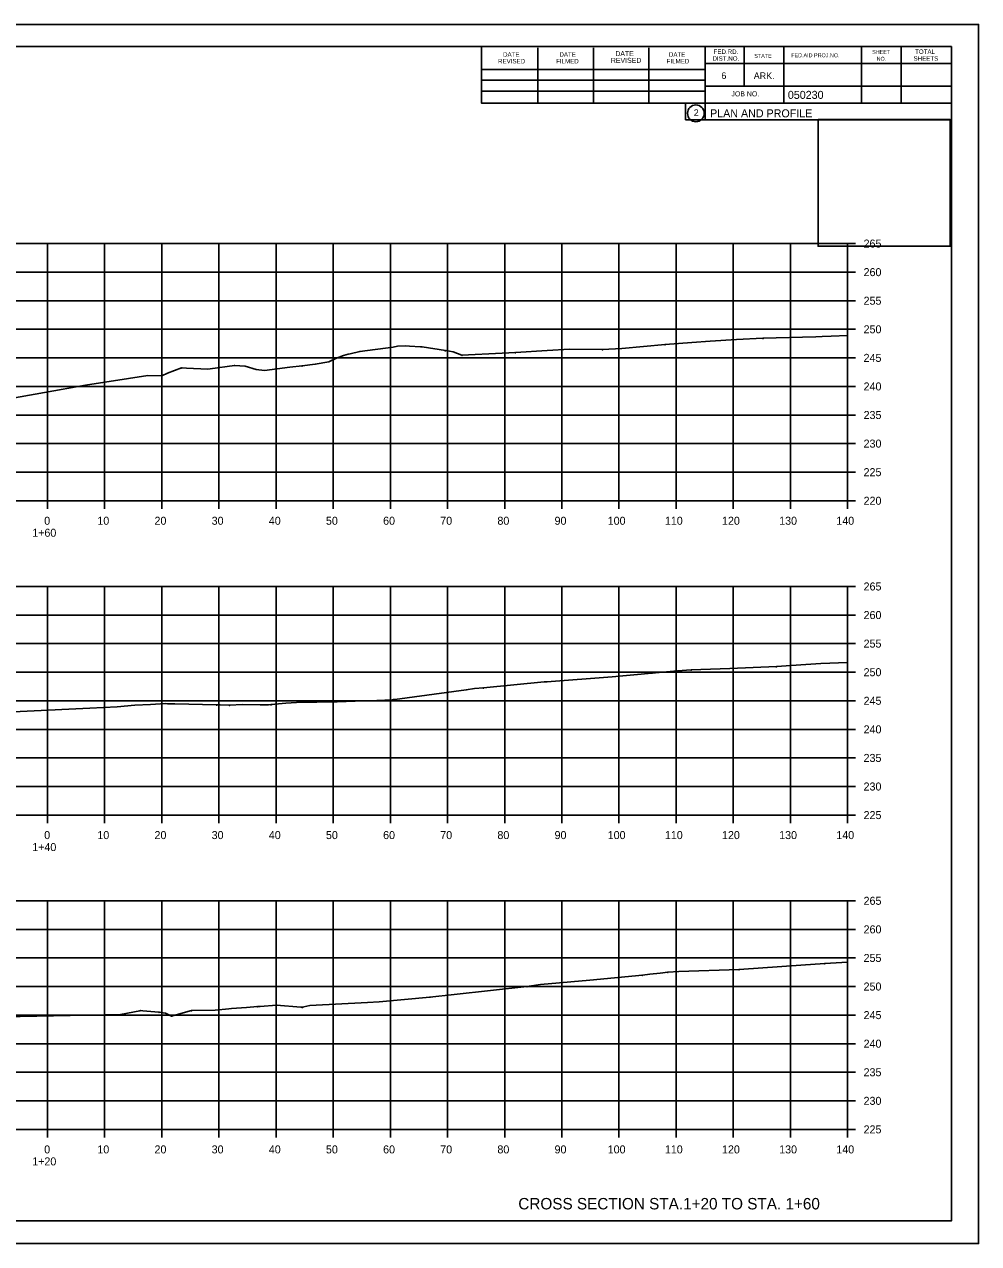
# Model space of a CAD drawing. Extents: x 1300404 to 1323571, y 234004 to 252077.
# Drawn here: x 1315713.2 to 1315880.2, y 240421.8 to 240635.1 of the extents above; entities that cross this region are included whole.
import ezdxf

# ---------------------------------------------------------------- set-up
doc = ezdxf.new("R2010")
doc.units = 0
for name, color, linetype in [('Default', 7, 'Continuous'), ('R_Axis', 7, 'Continuous'), ('R_Axis Annot', 7, 'Continuous'), ('R_Border', 7, 'Continuous'), ('R_Border Prem', 7, 'Continuous'), ('R_Draft', 7, 'Continuous'), ('R_Exist Surface', 7, 'Continuous'), ('R_Grid', 7, 'Continuous'), ('R_No Plot', 7, 'Continuous')]:
    doc.layers.add(name, color=color, linetype=linetype)

msp = doc.modelspace()

# ---------------------------------------------------------------- linework, layer by layer
at = {"layer": 'Default'}
for p, q in [((1315559.28, 240631.2), (1315875.46, 240631.2)), ((1315793.2, 240621.32), (1315793.2, 240631.2)), ((1315803.06, 240621.32), (1315803.06, 240631)), ((1315812.82, 240621.32), (1315812.82, 240631)), ((1315822.5, 240621.32), (1315822.5, 240631)), ((1315832.36, 240631.2), (1315832.36, 240618.4)), ((1315839.2, 240631.2), (1315839.2, 240624.26)), ((1315846.14, 240631.2), (1315846.14, 240621.32)), ((1315859.72, 240631.2), (1315859.72, 240621.32)), ((1315866.66, 240631.2), (1315866.66, 240621.32)), ((1315875.46, 240425.74), (1315875.46, 240631.2)), ((1315875.46, 240628.26), (1315832.36, 240628.26)), ((1315875.46, 240628.28), (1315875.46, 240628.28)), ((1315793.2, 240627.18), (1315832.36, 240627.18)), ((1315793.2, 240625.32), (1315832.36, 240625.32)), ((1315875.46, 240624.26), (1315832.36, 240624.26)), ((1315835.32, 240624.26), (1315875.46, 240624.26)), ((1315793.2, 240621.32), (1315793.2, 240623.38)), ((1315793.2, 240623.38), (1315832.36, 240623.38)), ((1315875.46, 240621.32), (1315793.2, 240621.32)), ((1315832.36, 240618.4), (1315875.46, 240618.4)), ((1315875.46, 240425.74), (1315559.28, 240425.74))]:
    msp.add_line(p, q, dxfattribs=at)
msp.add_circle((1315830.74, 240619.53), 1.47, dxfattribs=at)
at = {"layer": 'R_Axis'}
for p, q in [((1315857.28, 240551.74), (1315857.28, 240596.74)), ((1315858.68, 240596.74), (1315857.28, 240596.74)), ((1315858.68, 240591.74), (1315857.28, 240591.74)), ((1315858.68, 240586.74), (1315857.28, 240586.74)), ((1315858.68, 240581.74), (1315857.28, 240581.74)), ((1315858.68, 240576.74), (1315857.28, 240576.74)), ((1315858.68, 240571.74), (1315857.28, 240571.74)), ((1315858.68, 240566.74), (1315857.28, 240566.74)), ((1315858.68, 240561.74), (1315857.28, 240561.74)), ((1315858.68, 240556.74), (1315857.28, 240556.74)), ((1315577.28, 240551.74), (1315857.28, 240551.74)), ((1315717.28, 240550.34), (1315717.28, 240551.74)), ((1315727.28, 240550.34), (1315727.28, 240551.74)), ((1315737.28, 240550.34), (1315737.28, 240551.74)), ((1315747.28, 240550.34), (1315747.28, 240551.74)), ((1315757.28, 240550.34), (1315757.28, 240551.74)), ((1315767.28, 240550.34), (1315767.28, 240551.74)), ((1315777.28, 240550.34), (1315777.28, 240551.74)), ((1315787.28, 240550.34), (1315787.28, 240551.74)), ((1315797.28, 240550.34), (1315797.28, 240551.74)), ((1315807.28, 240550.34), (1315807.28, 240551.74)), ((1315817.28, 240550.34), (1315817.28, 240551.74)), ((1315827.28, 240550.34), (1315827.28, 240551.74)), ((1315837.28, 240550.34), (1315837.28, 240551.74)), ((1315847.28, 240550.34), (1315847.28, 240551.74)), ((1315857.28, 240550.34), (1315857.28, 240551.74)), ((1315858.68, 240551.74), (1315857.28, 240551.74)), ((1315857.28, 240496.74), (1315857.28, 240536.74)), ((1315858.68, 240536.74), (1315857.28, 240536.74)), ((1315858.68, 240531.74), (1315857.28, 240531.74)), ((1315858.68, 240526.74), (1315857.28, 240526.74)), ((1315858.68, 240521.74), (1315857.28, 240521.74)), ((1315858.68, 240516.74), (1315857.28, 240516.74)), ((1315858.68, 240511.74), (1315857.28, 240511.74)), ((1315858.68, 240506.74), (1315857.28, 240506.74)), ((1315858.68, 240501.74), (1315857.28, 240501.74)), ((1315577.28, 240496.74), (1315857.28, 240496.74)), ((1315717.28, 240495.34), (1315717.28, 240496.74)), ((1315727.28, 240495.34), (1315727.28, 240496.74)), ((1315737.28, 240495.34), (1315737.28, 240496.74)), ((1315747.28, 240495.34), (1315747.28, 240496.74)), ((1315757.28, 240495.34), (1315757.28, 240496.74)), ((1315767.28, 240495.34), (1315767.28, 240496.74)), ((1315777.28, 240495.34), (1315777.28, 240496.74)), ((1315787.28, 240495.34), (1315787.28, 240496.74)), ((1315797.28, 240495.34), (1315797.28, 240496.74)), ((1315807.28, 240495.34), (1315807.28, 240496.74)), ((1315817.28, 240495.34), (1315817.28, 240496.74)), ((1315827.28, 240495.34), (1315827.28, 240496.74)), ((1315837.28, 240495.34), (1315837.28, 240496.74)), ((1315847.28, 240495.34), (1315847.28, 240496.74)), ((1315857.28, 240495.34), (1315857.28, 240496.74)), ((1315858.68, 240496.74), (1315857.28, 240496.74)), ((1315857.28, 240441.74), (1315857.28, 240481.74)), ((1315858.68, 240481.74), (1315857.28, 240481.74)), ((1315858.68, 240476.74), (1315857.28, 240476.74)), ((1315858.68, 240471.74), (1315857.28, 240471.74)), ((1315858.68, 240466.74), (1315857.28, 240466.74)), ((1315858.68, 240461.74), (1315857.28, 240461.74)), ((1315858.68, 240456.74), (1315857.28, 240456.74)), ((1315858.68, 240451.74), (1315857.28, 240451.74)), ((1315858.68, 240446.74), (1315857.28, 240446.74)), ((1315577.28, 240441.74), (1315857.28, 240441.74)), ((1315717.28, 240440.34), (1315717.28, 240441.74)), ((1315727.28, 240440.34), (1315727.28, 240441.74)), ((1315737.28, 240440.34), (1315737.28, 240441.74)), ((1315747.28, 240440.34), (1315747.28, 240441.74)), ((1315757.28, 240440.34), (1315757.28, 240441.74)), ((1315767.28, 240440.34), (1315767.28, 240441.74)), ((1315777.28, 240440.34), (1315777.28, 240441.74)), ((1315787.28, 240440.34), (1315787.28, 240441.74)), ((1315797.28, 240440.34), (1315797.28, 240441.74)), ((1315807.28, 240440.34), (1315807.28, 240441.74)), ((1315817.28, 240440.34), (1315817.28, 240441.74)), ((1315827.28, 240440.34), (1315827.28, 240441.74)), ((1315837.28, 240440.34), (1315837.28, 240441.74)), ((1315847.28, 240440.34), (1315847.28, 240441.74)), ((1315857.28, 240440.34), (1315857.28, 240441.74)), ((1315858.68, 240441.74), (1315857.28, 240441.74))]:
    msp.add_line(p, q, dxfattribs=at)
at = {"layer": 'R_Draft'}
for points in [[(1315825.37, 240579.13), (1315825.42, 240579.03), (1315825.32, 240579.03)], [(1315842.47, 240580.21), (1315842.52, 240580.11), (1315842.42, 240580.11)], [(1315771.94, 240577.93), (1315771.99, 240577.83), (1315771.89, 240577.83)], [(1315786.91, 240578.06), (1315786.96, 240577.96), (1315786.86, 240577.96)], [(1315789.81, 240577.28), (1315789.86, 240577.18), (1315789.76, 240577.18)], [(1315799.18, 240577.73), (1315799.23, 240577.63), (1315799.13, 240577.63)], [(1315814.39, 240578.23), (1315814.44, 240578.13), (1315814.34, 240578.13)], [(1315740.76, 240575.05), (1315740.81, 240574.95), (1315740.71, 240574.95)], [(1315750.01, 240575.48), (1315750.06, 240575.38), (1315749.96, 240575.38)], [(1315761.84, 240575.39), (1315761.89, 240575.29), (1315761.79, 240575.29)], [(1315766.52, 240576.12), (1315766.57, 240576.02), (1315766.47, 240576.02)], [(1315823.05, 240521.65), (1315823.1, 240521.55), (1315823, 240521.55)], [(1315829.91, 240522.18), (1315829.96, 240522.08), (1315829.86, 240522.08)], [(1315844.83, 240522.76), (1315844.88, 240522.66), (1315844.78, 240522.66)], [(1315793.58, 240519.05), (1315793.63, 240518.95), (1315793.53, 240518.95)], [(1315804.64, 240520.13), (1315804.69, 240520.03), (1315804.59, 240520.03)], [(1315778.04, 240517.02), (1315778.09, 240516.92), (1315777.99, 240516.92)], [(1315746.85, 240516.09), (1315746.9, 240515.99), (1315746.8, 240515.99)], [(1315749.13, 240516.01), (1315749.18, 240515.91), (1315749.08, 240515.91)], [(1315756.39, 240516.13), (1315756.44, 240516.03), (1315756.34, 240516.03)], [(1315853.29, 240470.82), (1315853.34, 240470.72), (1315853.24, 240470.72)], [(1315821.37, 240468.78), (1315821.42, 240468.68), (1315821.32, 240468.68)], [(1315825.83, 240469.32), (1315825.88, 240469.22), (1315825.78, 240469.22)], [(1315838.3, 240469.78), (1315838.35, 240469.68), (1315838.25, 240469.68)], [(1315801.18, 240466.81), (1315801.23, 240466.71), (1315801.13, 240466.71)], [(1315757.35, 240463.51), (1315757.4, 240463.41), (1315757.3, 240463.41)], [(1315784.2, 240464.95), (1315784.25, 240464.85), (1315784.15, 240464.85)], [(1315736.79, 240462.32), (1315736.84, 240462.22), (1315736.74, 240462.22)], [(1315739, 240461.63), (1315739.05, 240461.53), (1315738.95, 240461.53)], [(1315742.48, 240462.57), (1315742.53, 240462.47), (1315742.43, 240462.47)], [(1315754.01, 240463.29), (1315754.06, 240463.19), (1315753.96, 240463.19)], [(1315761.86, 240463.15), (1315761.91, 240463.05), (1315761.81, 240463.05)]]:
    msp.add_lwpolyline(points, close=True, dxfattribs=at)
at = {"layer": 'R_Exist Surface'}
for points in [[(1315709.85, 240569.46), (1315716.75, 240570.68), (1315723.94, 240571.95), (1315734.86, 240573.66), (1315737.29, 240573.62), (1315738.31, 240574.08), (1315740.76, 240575), (1315741.59, 240574.94), (1315745.32, 240574.74), (1315745.76, 240574.85), (1315750.01, 240575.43), (1315751.85, 240575.29), (1315753.78, 240574.72), (1315755.25, 240574.52), (1315759.68, 240575.09), (1315761.84, 240575.34), (1315764.14, 240575.61), (1315766.52, 240576.07), (1315767.88, 240576.68), (1315769.07, 240577.17), (1315769.89, 240577.41), (1315770.25, 240577.46), (1315771.94, 240577.88), (1315777.78, 240578.62), (1315778.55, 240578.79), (1315779.99, 240578.83), (1315780.64, 240578.8), (1315782.58, 240578.65), (1315782.82, 240578.66), (1315786.91, 240578.01), (1315787.64, 240577.89), (1315788.24, 240577.77), (1315789.81, 240577.23), (1315796.86, 240577.57), (1315799.18, 240577.68), (1315804.72, 240578.04), (1315808.65, 240578.24), (1315814.39, 240578.18), (1315817.78, 240578.38), (1315825.37, 240579.08), (1315830.01, 240579.41), (1315833.23, 240579.67), (1315837.85, 240579.98), (1315842.47, 240580.16), (1315851.71, 240580.4), (1315852.84, 240580.47), (1315854.4, 240580.54), (1315857.28, 240580.65)], [(1315703.93, 240514.47), (1315724.72, 240515.46), (1315729.5, 240515.67), (1315732.56, 240515.97), (1315735.29, 240516.11), (1315737.95, 240516.24), (1315738.28, 240516.23), (1315739.58, 240516.21), (1315746.85, 240516.04), (1315747.49, 240516.02), (1315749.13, 240515.96), (1315751.41, 240516.08), (1315754.52, 240516.05), (1315755.95, 240516.04), (1315756.39, 240516.08), (1315756.58, 240516.1), (1315757.07, 240516.14), (1315758.98, 240516.33), (1315760.84, 240516.43), (1315767.97, 240516.57), (1315771.1, 240516.7), (1315773.59, 240516.75), (1315777.68, 240516.93), (1315777.8, 240516.95), (1315778.04, 240516.97), (1315790.55, 240518.63), (1315792.02, 240518.9), (1315793.58, 240519), (1315804.21, 240520.06), (1315804.64, 240520.08), (1315816.08, 240520.91), (1315823.05, 240521.6), (1315827.52, 240522), (1315829.91, 240522.13), (1315836.67, 240522.38), (1315844.83, 240522.71), (1315849.96, 240523.1), (1315852.58, 240523.24), (1315857.28, 240523.46)], [(1315697.8, 240461.22), (1315730.08, 240461.83), (1315733.44, 240462.51), (1315733.64, 240462.52), (1315733.99, 240462.51), (1315736.79, 240462.27), (1315737.91, 240462.06), (1315739, 240461.58), (1315740.2, 240461.9), (1315742.48, 240462.52), (1315746.61, 240462.59), (1315749.01, 240462.86), (1315749.48, 240462.89), (1315752.08, 240463.06), (1315754.01, 240463.24), (1315754.5, 240463.25), (1315757.35, 240463.46), (1315761.63, 240463.11), (1315761.86, 240463.1), (1315762.15, 240463.18), (1315763.17, 240463.41), (1315773.25, 240463.93), (1315775.34, 240464.08), (1315784.2, 240464.9), (1315788.43, 240465.34), (1315801.18, 240466.76), (1315803.54, 240467.11), (1315812.16, 240467.87), (1315821.37, 240468.73), (1315822.69, 240468.89), (1315824.47, 240469.08), (1315825.83, 240469.27), (1315827.73, 240469.35), (1315838.3, 240469.73), (1315849.08, 240470.45), (1315853.29, 240470.77), (1315857.28, 240471.03)]]:
    msp.add_lwpolyline(points, dxfattribs=at)
at = {"layer": 'R_Grid'}
for p, q in [((1315577.28, 240596.74), (1315857.28, 240596.74)), ((1315717.28, 240551.74), (1315717.28, 240596.74)), ((1315727.28, 240551.74), (1315727.28, 240596.74)), ((1315737.28, 240551.74), (1315737.28, 240596.74)), ((1315747.28, 240551.74), (1315747.28, 240596.74)), ((1315757.28, 240551.74), (1315757.28, 240596.74)), ((1315767.28, 240551.74), (1315767.28, 240596.74)), ((1315777.28, 240551.74), (1315777.28, 240596.74)), ((1315787.28, 240551.74), (1315787.28, 240596.74)), ((1315797.28, 240551.74), (1315797.28, 240596.74)), ((1315807.28, 240551.74), (1315807.28, 240596.74)), ((1315817.28, 240551.74), (1315817.28, 240596.74)), ((1315827.28, 240551.74), (1315827.28, 240596.74)), ((1315837.28, 240551.74), (1315837.28, 240596.74)), ((1315847.28, 240551.74), (1315847.28, 240596.74)), ((1315857.28, 240551.74), (1315857.28, 240596.74)), ((1315577.28, 240591.74), (1315857.28, 240591.74)), ((1315577.28, 240586.74), (1315857.28, 240586.74)), ((1315577.28, 240581.74), (1315857.28, 240581.74)), ((1315577.28, 240576.74), (1315857.28, 240576.74)), ((1315577.28, 240571.74), (1315857.28, 240571.74)), ((1315577.28, 240566.74), (1315857.28, 240566.74)), ((1315577.28, 240561.74), (1315857.28, 240561.74)), ((1315577.28, 240556.74), (1315857.28, 240556.74)), ((1315577.28, 240551.74), (1315857.28, 240551.74)), ((1315577.28, 240536.74), (1315857.28, 240536.74)), ((1315717.28, 240496.74), (1315717.28, 240536.74)), ((1315727.28, 240496.74), (1315727.28, 240536.74)), ((1315737.28, 240496.74), (1315737.28, 240536.74)), ((1315747.28, 240496.74), (1315747.28, 240536.74)), ((1315757.28, 240496.74), (1315757.28, 240536.74)), ((1315767.28, 240496.74), (1315767.28, 240536.74)), ((1315777.28, 240496.74), (1315777.28, 240536.74)), ((1315787.28, 240496.74), (1315787.28, 240536.74)), ((1315797.28, 240496.74), (1315797.28, 240536.74)), ((1315807.28, 240496.74), (1315807.28, 240536.74)), ((1315817.28, 240496.74), (1315817.28, 240536.74)), ((1315827.28, 240496.74), (1315827.28, 240536.74)), ((1315837.28, 240496.74), (1315837.28, 240536.74)), ((1315847.28, 240496.74), (1315847.28, 240536.74)), ((1315857.28, 240496.74), (1315857.28, 240536.74)), ((1315577.28, 240531.74), (1315857.28, 240531.74)), ((1315577.28, 240526.74), (1315857.28, 240526.74)), ((1315577.28, 240521.74), (1315857.28, 240521.74)), ((1315577.28, 240516.74), (1315857.28, 240516.74)), ((1315577.28, 240511.74), (1315857.28, 240511.74)), ((1315577.28, 240506.74), (1315857.28, 240506.74)), ((1315577.28, 240501.74), (1315857.28, 240501.74)), ((1315577.28, 240496.74), (1315857.28, 240496.74)), ((1315577.28, 240481.74), (1315857.28, 240481.74)), ((1315717.28, 240441.74), (1315717.28, 240481.74)), ((1315727.28, 240441.74), (1315727.28, 240481.74)), ((1315737.28, 240441.74), (1315737.28, 240481.74)), ((1315747.28, 240441.74), (1315747.28, 240481.74)), ((1315757.28, 240441.74), (1315757.28, 240481.74)), ((1315767.28, 240441.74), (1315767.28, 240481.74)), ((1315777.28, 240441.74), (1315777.28, 240481.74)), ((1315787.28, 240441.74), (1315787.28, 240481.74)), ((1315797.28, 240441.74), (1315797.28, 240481.74)), ((1315807.28, 240441.74), (1315807.28, 240481.74)), ((1315817.28, 240441.74), (1315817.28, 240481.74)), ((1315827.28, 240441.74), (1315827.28, 240481.74)), ((1315837.28, 240441.74), (1315837.28, 240481.74)), ((1315847.28, 240441.74), (1315847.28, 240481.74)), ((1315857.28, 240441.74), (1315857.28, 240481.74)), ((1315577.28, 240476.74), (1315857.28, 240476.74)), ((1315577.28, 240471.74), (1315857.28, 240471.74)), ((1315577.28, 240466.74), (1315857.28, 240466.74)), ((1315577.28, 240461.74), (1315857.28, 240461.74)), ((1315577.28, 240456.74), (1315857.28, 240456.74)), ((1315577.28, 240451.74), (1315857.28, 240451.74)), ((1315577.28, 240446.74), (1315857.28, 240446.74)), ((1315577.28, 240441.74), (1315857.28, 240441.74))]:
    msp.add_line(p, q, dxfattribs=at)
at = {"layer": 'R_No Plot'}
for p, q in [((1315546.87, 240635.09), (1315880.21, 240635.09)), ((1315546.87, 240421.76), (1315880.21, 240421.76))]:
    msp.add_line(p, q, dxfattribs=at)
for points in [[(1315546.87, 240635.09), (1315880.21, 240635.09), (1315880.21, 240421.76), (1315546.87, 240421.76)], [(1315793.2, 240631.2), (1315793.2, 240621.32), (1315828.93, 240621.32), (1315828.93, 240618.4), (1315852.13, 240618.4), (1315852.13, 240596.28), (1315875.46, 240596.28), (1315875.46, 240425.74), (1315559.28, 240425.74), (1315559.28, 240631.2)], [(1315852.13, 240618.43), (1315875.23, 240618.43), (1315875.23, 240596.28), (1315852.13, 240596.28)]]:
    msp.add_lwpolyline(points, close=True, dxfattribs=at)

# ---------------------------------------------------------------- texts
at = {"layer": 'Default'}
msp.add_text('2', height=1.17, dxfattribs=at).set_placement((1315830.36, 240619.05))
at = {"layer": 'R_Axis Annot'}
for s, p in [('265', (1315860.08, 240596.04)), ('260', (1315860.08, 240591.04)), ('255', (1315860.08, 240586.04)), ('250', (1315860.08, 240581.04)), ('245', (1315860.08, 240576.04)), ('240', (1315860.08, 240571.04)), ('235', (1315860.08, 240566.04)), ('230', (1315860.08, 240561.04)), ('225', (1315860.08, 240556.04)), ('220', (1315860.08, 240551.04)), ('0', (1315716.71, 240547.54)), ('10', (1315726.01, 240547.54)), ('20', (1315736.01, 240547.54)), ('30', (1315746.01, 240547.54)), ('40', (1315756.01, 240547.54)), ('50', (1315766.01, 240547.54)), ('60', (1315776.01, 240547.54)), ('70', (1315786.01, 240547.54)), ('80', (1315796.01, 240547.54)), ('90', (1315806.01, 240547.54)), ('100', (1315815.31, 240547.54)), ('110', (1315825.31, 240547.54)), ('120', (1315835.31, 240547.54)), ('130', (1315845.31, 240547.54)), ('140', (1315855.31, 240547.54)), ('1+60', (1315714.61, 240545.44)), ('265', (1315860.08, 240536.04)), ('260', (1315860.08, 240531.04)), ('255', (1315860.08, 240526.04)), ('250', (1315860.08, 240521.04)), ('245', (1315860.08, 240516.04)), ('240', (1315860.08, 240511.04)), ('235', (1315860.08, 240506.04)), ('230', (1315860.08, 240501.04)), ('225', (1315860.08, 240496.04)), ('0', (1315716.71, 240492.54)), ('10', (1315726.01, 240492.54)), ('20', (1315736.01, 240492.54)), ('30', (1315746.01, 240492.54)), ('40', (1315756.01, 240492.54)), ('50', (1315766.01, 240492.54)), ('60', (1315776.01, 240492.54)), ('70', (1315786.01, 240492.54)), ('80', (1315796.01, 240492.54)), ('90', (1315806.01, 240492.54)), ('100', (1315815.31, 240492.54)), ('110', (1315825.31, 240492.54)), ('120', (1315835.31, 240492.54)), ('130', (1315845.31, 240492.54)), ('140', (1315855.31, 240492.54)), ('1+40', (1315714.61, 240490.44)), ('265', (1315860.08, 240481.04)), ('260', (1315860.08, 240476.04)), ('255', (1315860.08, 240471.04)), ('250', (1315860.08, 240466.04)), ('245', (1315860.08, 240461.04)), ('240', (1315860.08, 240456.04)), ('235', (1315860.08, 240451.04)), ('230', (1315860.08, 240446.04)), ('225', (1315860.08, 240441.04)), ('0', (1315716.71, 240437.54)), ('10', (1315726.01, 240437.54)), ('20', (1315736.01, 240437.54)), ('30', (1315746.01, 240437.54)), ('40', (1315756.01, 240437.54)), ('50', (1315766.01, 240437.54)), ('60', (1315776.01, 240437.54)), ('70', (1315786.01, 240437.54)), ('80', (1315796.01, 240437.54)), ('90', (1315806.01, 240437.54)), ('100', (1315815.31, 240437.54)), ('110', (1315825.31, 240437.54)), ('120', (1315835.31, 240437.54)), ('130', (1315845.31, 240437.54)), ('140', (1315855.31, 240437.54)), ('1+20', (1315714.61, 240435.44))]:
    msp.add_text(s, height=1.4, dxfattribs=at).set_placement(p)
at = {"layer": 'R_Border'}
for s, height, p in [('DATE', 0.782, (1315797, 240629.44)), ('DATE', 0.782, (1315806.86, 240629.44)), ('DATE', 0.879, (1315816.64, 240629.54)), ('DATE', 0.782, (1315826.02, 240629.44)), ('FED.RD.', 0.782, (1315833.84, 240629.92)), ('STATE', 0.684, (1315840.96, 240629.24)), ('FED.AID PROJ.NO.', 0.684, (1315847.42, 240629.34)), ('SHEET', 0.684, (1315861.58, 240629.92)), ('TOTAL', 0.782, (1315869.1, 240629.92)), ('REVISED', 0.782, (1315796.12, 240628.26)), ('FILMED', 0.782, (1315806.28, 240628.26)), ('REVISED', 0.879, (1315815.86, 240628.36)), ('FILMED', 0.782, (1315825.62, 240628.26)), ('DIST.NO.', 0.782, (1315833.64, 240628.74)), ('NO.', 0.684, (1315862.36, 240628.74)), ('SHEETS', 0.782, (1315868.82, 240628.74)), ('6', 1.17, (1315835.2, 240625.52)), ('ARK.', 1.172, (1315840.86, 240625.52)), ('JOB NO.', 0.879, (1315836.96, 240622.5))]:
    msp.add_text(s, height=height, dxfattribs=at).set_placement(p)
for s, p in [('050230', (1315846.83, 240622.06)), ('PLAN AND PROFILE', (1315833.22, 240618.83))]:
    msp.add_text(s, height=1.4, rotation=360, dxfattribs=at).set_placement(p)
at = {"layer": 'R_Border Prem'}
msp.add_text('DWB', height=0.01, dxfattribs=at).set_placement((1315836.15, 240612.71))
at = {"layer": 'R_Draft'}
msp.add_text('CROSS SECTION STA.1+20 TO STA. 1+60', height=2, dxfattribs=at).set_placement((1315799.67, 240427.74))

doc.saveas('drawing.dxf')
